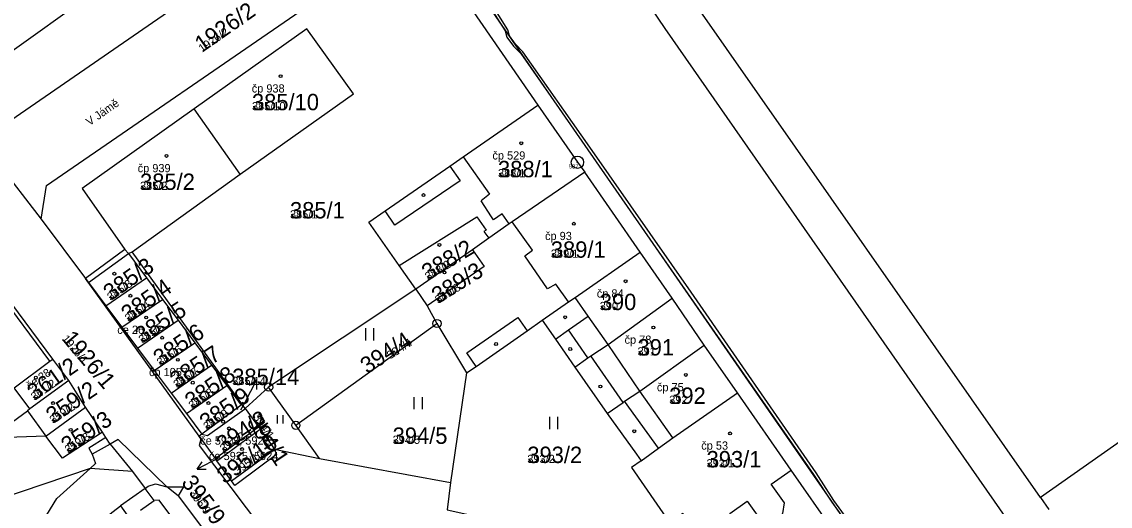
# Model space of a CAD drawing. Extents: x -763628 to -761565, y -976033 to -973833.
# Drawn here: x -762469.1 to -762336.3, y -974174.3 to -974115.1 of the extents above; entities that cross this region are included whole.
import ezdxf

# ---------------------------------------------------------------- set-up
doc = ezdxf.new("R2010")
doc.units = 0
for name, color, linetype in [('KN_cisla parcel 1000', 7, 'Continuous'), ('KN_cisla parcel 500', 7, 'Continuous'), ('KN_cisla parcel znacky', 7, 'Continuous'), ('KN_cisla popisna 500', 7, 'Continuous'), ('KN_hranice parcel', 7, 'Continuous'), ('KN_popisy', 7, 'Continuous'), ('KN_vecna bremena', 7, 'Continuous'), ('KN_vnitrni kresba parcel', 7, 'Continuous'), ('KN_znacky bodu BP', 7, 'Continuous'), ('KN_znacky budov', 7, 'Continuous'), ('KN_znacky kultur', 7, 'Continuous')]:
    doc.layers.add(name, color=color, linetype=linetype)

msp = doc.modelspace()

# ---------------------------------------------------------------- linework, layer by layer
at = {"layer": 'KN_cisla parcel znacky'}
for p, q in [((-762441.87, -974161.53), (-762440.46, -974158.88)), ((-762440.46, -974158.88), (-762441.37, -974159.53)), ((-762440.46, -974158.88), (-762440.49, -974160)), ((-762442.38, -974162.47), (-762441.87, -974161.53)), ((-762445.09, -974168.34), (-762447.74, -974169.75)), ((-762447.74, -974169.75), (-762447.09, -974168.84)), ((-762444.99, -974168.28), (-762445.09, -974168.34)), ((-762447.74, -974169.75), (-762446.62, -974169.72))]:
    msp.add_line(p, q, dxfattribs=at)
at = {"layer": 'KN_hranice parcel'}
for p, q in [((-762419.17, -974106.43), (-762406.13, -974125.28)), ((-762344.8, -974173.18), (-762387.85, -974111.59)), ((-762442.46, -974133.71), (-762448.1, -974125.76)), ((-762475.93, -974127.33), (-762466.77, -974139.21)), ((-762393.66, -974143.22), (-762400.42, -974133.49)), ((-762466.77, -974139.21), (-762461.36, -974146.45)), ((-762412.11, -974141.53), (-762414.11, -974142.94)), ((-762465.34, -974156.3), (-762474.7, -974143.69)), ((-762414.11, -974142.94), (-762421.05, -974147.74)), ((-762389.74, -974148.86), (-762393.66, -974143.22)), ((-762421.05, -974147.74), (-762423.06, -974144.88)), ((-762461.36, -974146.45), (-762460.99, -974146.93)), ((-762458.87, -974149.77), (-762453.9, -974146.38)), ((-762453.9, -974146.38), (-762451.94, -974149.01)), ((-762460.99, -974146.93), (-762458.87, -974149.77)), ((-762421.05, -974147.74), (-762439, -974159.71)), ((-762421.05, -974147.74), (-762419.63, -974149.79)), ((-762456.9, -974152.4), (-762451.94, -974149.01)), ((-762451.94, -974149.01), (-762450.05, -974151.56)), ((-762385.83, -974154.59), (-762389.74, -974148.86)), ((-762458.87, -974149.77), (-762456.9, -974152.4)), ((-762419.63, -974149.79), (-762418.45, -974151.94)), ((-762455, -974154.94), (-762450.05, -974151.56)), ((-762450.05, -974151.56), (-762448.01, -974154.3)), ((-762435.67, -974164.37), (-762418.45, -974151.94)), ((-762418.45, -974151.94), (-762414.84, -974157.98)), ((-762456.9, -974152.4), (-762455, -974154.94)), ((-762452.96, -974157.68), (-762448.01, -974154.3)), ((-762448.01, -974154.3), (-762445.97, -974157.04)), ((-762381.77, -974160.41), (-762385.83, -974154.59)), ((-762455, -974154.94), (-762452.96, -974157.68)), ((-762463.38, -974158.92), (-762465.34, -974156.3)), ((-762450.88, -974160.46), (-762445.97, -974157.04)), ((-762445.97, -974157.04), (-762444.11, -974159.53)), ((-762401.62, -974157.26), (-762397.68, -974162.94)), ((-762452.96, -974157.68), (-762450.88, -974160.46)), ((-762414.84, -974157.98), (-762416.79, -974171.37)), ((-762463.38, -974158.92), (-762468.14, -974162.38)), ((-762461.34, -974162.15), (-762463.38, -974158.92)), ((-762449.02, -974162.95), (-762444.11, -974159.53)), ((-762444.11, -974159.53), (-762442.33, -974161.93)), ((-762439, -974159.71), (-762441.85, -974162.34)), ((-762435.67, -974164.37), (-762439, -974159.71)), ((-762450.88, -974160.46), (-762449.02, -974162.95)), ((-762375.23, -974169.84), (-762381.77, -974160.41)), ((-762473.02, -974165.95), (-762468.45, -974162.6)), ((-762468.14, -974162.38), (-762468.45, -974162.6)), ((-762468.45, -974162.6), (-762466.21, -974165.69)), ((-762466.21, -974165.69), (-762461.34, -974162.15)), ((-762459.28, -974165.2), (-762461.34, -974162.15)), ((-762442.33, -974161.93), (-762447.14, -974165.46)), ((-762441.85, -974162.34), (-762440.24, -974164.58)), ((-762449.02, -974162.95), (-762447.14, -974165.46)), ((-762458.85, -974165.87), (-762459.28, -974165.2)), ((-762445.51, -974168.42), (-762440.24, -974164.58)), ((-762440.24, -974164.58), (-762440.04, -974164.86)), ((-762440.04, -974164.86), (-762438.3, -974167.28)), ((-762432.78, -974168.41), (-762435.67, -974164.37)), ((-762466.21, -974165.69), (-762473.02, -974165.95)), ((-762447.14, -974165.46), (-762447.47, -974165.72)), ((-762447.47, -974165.72), (-762445.51, -974168.42)), ((-762438.3, -974167.28), (-762432.78, -974168.41)), ((-762445.33, -974168.72), (-762445.51, -974168.42)), ((-762432.78, -974168.41), (-762416.79, -974171.37)), ((-762460.8, -974169.66), (-762472.87, -974173.72)), ((-762369.25, -974178.37), (-762375.23, -974169.84)), ((-762344.8, -974173.18), (-762343.78, -974174.64))]:
    msp.add_line(p, q, dxfattribs=at)
for points in [[(-762427.36, -974093.76), (-762428.04, -974097.87), (-762471.66, -974127.98), (-762475.93, -974127.33)], [(-762464.67, -974102.63), (-762470.48, -974106.78), (-762471.73, -974105.03), (-762473.44, -974106.25), (-762472.19, -974108), (-762478.29, -974112.35), (-762472.63, -974120.27), (-762459.02, -974110.55)], [(-762466.77, -974139.21), (-762466.13, -974135.11), (-762433.21, -974112.42), (-762423.42, -974105.68), (-762419.17, -974106.43)], [(-762442.46, -974133.71), (-762428.65, -974123.92), (-762434.32, -974115.98), (-762448.1, -974125.76)], [(-762423.06, -974144.88), (-762426.78, -974139.56), (-762424.79, -974138.19), (-762416.88, -974132.72), (-762415.24, -974131.58), (-762406.13, -974125.28)], [(-762406.13, -974125.28), (-762401.3, -974132.27), (-762400.42, -974133.49)], [(-762448.1, -974125.76), (-762461.76, -974135.45), (-762456.55, -974142.93), (-762456.12, -974143.4), (-762455.64, -974143.18), (-762442.46, -974133.71)], [(-762400.42, -974133.49), (-762409.28, -974139.55), (-762409.63, -974139.79), (-762412.11, -974141.53)], [(-762423.06, -974144.88), (-762413.57, -974138.92), (-762412.45, -974140.54), (-762412.71, -974140.73), (-762412.11, -974141.53)], [(-762460.99, -974146.93), (-762456.12, -974143.4), (-762453.9, -974146.38)], [(-762414.11, -974142.94), (-762412.69, -974145), (-762419.63, -974149.79)], [(-762405.59, -974151.56), (-762402.38, -974149.3), (-762401.6, -974148.76), (-762393.66, -974143.22)], [(-762401.62, -974157.26), (-762400.02, -974156.15), (-762399.68, -974155.91), (-762397.57, -974154.51), (-762389.74, -974148.86)], [(-762414.84, -974157.98), (-762413.68, -974157.18), (-762407.45, -974152.85), (-762405.59, -974151.56)], [(-762405.59, -974151.56), (-762404, -974153.84), (-762401.62, -974157.26)], [(-762316.47, -974153.25), (-762324.37, -974158.82), (-762344.8, -974173.18)], [(-762397.68, -974162.94), (-762395.73, -974161.59), (-762395.57, -974161.42), (-762393.67, -974160.2), (-762385.83, -974154.59)], [(-762468.14, -974162.38), (-762470.05, -974159.8), (-762465.69, -974156.56), (-762465.34, -974156.3)], [(-762393.51, -974168.7), (-762391.4, -974167.18), (-762389.65, -974165.91), (-762381.77, -974160.41)], [(-762447.14, -974165.46), (-762446.46, -974165.6), (-762441.94, -974162.42), (-762441.85, -974162.34)], [(-762441.85, -974162.34), (-762442.2, -974161.86), (-762442.33, -974161.93)], [(-762397.68, -974162.94), (-762394.09, -974167.91), (-762393.51, -974168.7)], [(-762459.28, -974165.2), (-762464.14, -974168.37), (-762466.21, -974165.69)], [(-762445.33, -974168.72), (-762444.92, -974168.41), (-762442.25, -974166.47), (-762440.04, -974164.86)], [(-762458.85, -974165.87), (-762460.95, -974167.15), (-762460.55, -974167.88), (-762460.14, -974169.05), (-762460.8, -974169.66)], [(-762365.11, -974257.53), (-762371.55, -974255.8), (-762375.76, -974254.26), (-762378.06, -974253.26), (-762382.9, -974250.81), (-762389.07, -974246.65), (-762394.82, -974241.36), (-762419.52, -974214.16), (-762421.2, -974212.19), (-762422.29, -974210.92), (-762422.79, -974210.34), (-762424.46, -974208.44), (-762434.53, -974196.26), (-762448.17, -974179.14), (-762452.36, -974173.53), (-762452.98, -974173.55), (-762454.08, -974172.08), (-762453.71, -974171.81), (-762452.8, -974171.5), (-762451.41, -974171.89), (-762457.36, -974166.12), (-762458.33, -974166.67), (-762458.85, -974165.87)], [(-762447.47, -974165.72), (-762447.51, -974165.75), (-762447.29, -974166.06), (-762447.48, -974166.86), (-762434.13, -974184.55), (-762423.97, -974197.18), (-762410.09, -974213.37), (-762407.59, -974213.46)], [(-762438.3, -974167.28), (-762438.27, -974167.32), (-762438.04, -974167.94), (-762442.68, -974171.39), (-762443.12, -974171.71), (-762443.55, -974171.15), (-762445.33, -974168.72)], [(-762393.51, -974168.7), (-762394.7, -974169.53), (-762390.05, -974176.24), (-762388.43, -974175.12), (-762387.87, -974177.06), (-762381.06, -974177.73), (-762382.71, -974175.16), (-762380.57, -974173.64), (-762378.43, -974176.65), (-762376.22, -974175.14), (-762376.01, -974173.85), (-762377.64, -974171.56), (-762375.23, -974169.84)], [(-762468.5, -974179.28), (-762464.87, -974173.33), (-762460.8, -974169.66)], [(-762416.79, -974171.37), (-762417.2, -974174.69), (-762386.84, -974181.39)], [(-762461.97, -974180.09), (-762462.98, -974178.78), (-762457.08, -974174.21), (-762456.08, -974175.63), (-762456.72, -974176.07), (-762452.36, -974181.78), (-762451.79, -974181.35), (-762450.06, -974183.64), (-762450.58, -974184.1), (-762446.42, -974189.87), (-762454.06, -974195.66), (-762464.35, -974181.9), (-762461.97, -974180.09)]]:
    msp.add_lwpolyline(points, dxfattribs=at)
at = {"layer": 'KN_vecna bremena'}
for points in [[(-762412.64, -974112.22), (-762410.14, -974116.23), (-762409.91, -974116.98), (-762409.11, -974118.08), (-762408.21, -974118.99), (-762404.57, -974124.25), (-762392.12, -974142.17), (-762372.48, -974170.37), (-762370.27, -974173.74), (-762366.42, -974179.07), (-762366.14, -974180.11), (-762365.61, -974180.98), (-762364.6, -974181.73), (-762361.41, -974186.58), (-762359.02, -974190.5), (-762355.47, -974195.41), (-762346.56, -974207.94), (-762346.29, -974209.74), (-762345.64, -974210.34), (-762343.98, -974212.44), (-762342.66, -974215.43), (-762340.83, -974218.35)], [(-762366.1, -974178.91), (-762369.99, -974173.54), (-762372.18, -974170.17), (-762387.42, -974148.13), (-762399.78, -974130.42), (-762407.95, -974118.77), (-762408.85, -974117.86), (-762409.59, -974116.82), (-762409.82, -974116.09), (-762412.34, -974112.04)]]:
    msp.add_lwpolyline(points, dxfattribs=at)
at = {"layer": 'KN_vnitrni kresba parcel'}
for p, q in [((-762390.58, -974115.95), (-762410.53, -974086.31)), ((-762417.55, -974105.36), (-762404.57, -974124.25)), ((-762377.03, -974135.4), (-762390.58, -974115.95)), ((-762404.57, -974124.25), (-762392.12, -974142.17)), ((-762415.24, -974131.58), (-762412.05, -974136.15)), ((-762416.88, -974132.72), (-762415.63, -974134.53)), ((-762415.63, -974134.53), (-762423.58, -974139.94)), ((-762412.05, -974136.15), (-762413.07, -974136.96)), ((-762347.28, -974178.11), (-762377.03, -974135.4)), ((-762411.78, -974138.94), (-762413.07, -974136.96)), ((-762423.58, -974139.94), (-762424.79, -974138.19)), ((-762410.51, -974138.54), (-762411.54, -974139.29)), ((-762409.63, -974139.79), (-762410.51, -974138.54)), ((-762411.54, -974139.29), (-762411.78, -974138.94)), ((-762406.78, -974142.98), (-762409.28, -974139.55)), ((-762392.12, -974142.17), (-762340.51, -974216.59)), ((-762465.69, -974156.56), (-762475.07, -974143.96)), ((-762456.55, -974142.93), (-762461.36, -974146.45)), ((-762442.2, -974161.86), (-762455.64, -974143.18)), ((-762407.74, -974143.68), (-762406.78, -974142.98)), ((-762404.97, -974147.73), (-762407.74, -974143.68)), ((-762447.47, -974165.72), (-762461.36, -974146.45)), ((-762403.94, -974147.14), (-762404.97, -974147.73)), ((-762402.38, -974149.3), (-762403.94, -974147.14)), ((-762399.99, -974151.06), (-762401.6, -974148.76)), ((-762414.82, -974155.53), (-762408.59, -974151.21)), ((-762408.59, -974151.21), (-762407.45, -974152.85)), ((-762402.4, -974152.73), (-762399.99, -974151.06)), ((-762397.57, -974154.51), (-762399.99, -974151.06)), ((-762404, -974153.84), (-762402.4, -974152.73)), ((-762400.02, -974156.15), (-762402.4, -974152.73)), ((-762393.67, -974160.2), (-762397.57, -974154.51)), ((-762413.68, -974157.18), (-762414.82, -974155.53)), ((-762395.73, -974161.59), (-762399.68, -974155.91)), ((-762389.65, -974165.91), (-762393.67, -974160.2)), ((-762391.4, -974167.18), (-762395.57, -974161.42)), ((-762458.33, -974166.67), (-762460.55, -974167.88)), ((-762458.33, -974166.67), (-762455.62, -974170.03)), ((-762443.55, -974171.15), (-762438.39, -974167.41)), ((-762438.39, -974167.41), (-762438.27, -974167.32)), ((-762455.62, -974170.03), (-762460.8, -974169.66)), ((-762455.62, -974170.03), (-762454.08, -974172.08)), ((-762451.41, -974171.89), (-762449.4, -974171.89)), ((-762450.06, -974173), (-762451.41, -974171.89)), ((-762449.4, -974171.89), (-762450.06, -974173)), ((-762454.08, -974172.08), (-762457.08, -974174.21)), ((-762450.06, -974173), (-762437.8, -974189.1)), ((-762454.63, -974174.73), (-762452.98, -974173.55))]:
    msp.add_line(p, q, dxfattribs=at)
at = {"layer": 'KN_znacky bodu BP'}
for centre, radius in [((-762401.3, -974132.27), 0.75), ((-762401.3, -974132.27), 0.03), ((-762418.45, -974151.94), 0.5), ((-762418.45, -974151.94), 0.0303), ((-762439, -974159.71), 0.5), ((-762439, -974159.71), 0.0303), ((-762435.67, -974164.37), 0.5), ((-762435.67, -974164.37), 0.0303)]:
    msp.add_circle(centre, radius, dxfattribs=at)
at = {"layer": 'KN_znacky budov'}
for centre, radius in [((-762437.54, -974121.76), 0.175), ((-762408.16, -974129.94), 0.175), ((-762451.46, -974131.49), 0.175), ((-762420.09, -974136.27), 0.175), ((-762401.74, -974139.77), 0.175), ((-762418.15, -974142.36), 0.175), ((-762457.83, -974145.87), 0.175), ((-762417.53, -974145.72), 0.175), ((-762395.42, -974146.79), 0.175), ((-762455.87, -974148.56), 0.175), ((-762453.95, -974151.22), 0.175), ((-762402.8, -974151.19), 0.175), ((-762392.03, -974152.43), 0.175), ((-762451.99, -974153.68), 0.175), ((-762411.24, -974154.45), 0.175), ((-762402.18, -974155.06), 0.175), ((-762450.08, -974156.38), 0.175), ((-762467.42, -974158.56), 0.175), ((-762388.08, -974158.23), 0.175), ((-762448.26, -974159.17), 0.175), ((-762398.5, -974159.64), 0.175), ((-762465.31, -974161.66), 0.175), ((-762446.35, -974161.66), 0.175), ((-762444.56, -974163.93), 0.175), ((-762463.16, -974164.92), 0.175), ((-762443.83, -974164.75), 0.175), ((-762394.37, -974165.1), 0.175), ((-762382.67, -974165.36), 0.175), ((-762442.75, -974166.63), 0.117), ((-762442.24, -974167.27), 0.175)]:
    msp.add_circle(centre, radius, dxfattribs=at)
at = {"layer": 'KN_znacky kultur'}
for p, q in [((-762427.15, -974154.03), (-762427.15, -974152.53)), ((-762426.15, -974154.03), (-762426.15, -974152.53)), ((-762421.22, -974162.42), (-762421.22, -974160.92)), ((-762420.22, -974162.42), (-762420.22, -974160.92)), ((-762437.9, -974164.15), (-762437.9, -974163.15)), ((-762437.23, -974164.15), (-762437.23, -974163.15)), ((-762404.68, -974164.83), (-762404.68, -974163.33)), ((-762403.68, -974164.83), (-762403.68, -974163.33))]:
    msp.add_line(p, q, dxfattribs=at)

# ---------------------------------------------------------------- texts
at = {"layer": 'KN_cisla parcel 1000'}
for s, rotation, p in [('1926/2', 35, (-762447.12, -974118.91)), ('388/2', 31, (-762419.54, -974146.74)), ('385/3', 35, (-762458.28, -974149.23)), ('389/3', 32, (-762418.3, -974149.58)), ('385/4', 35, (-762456.1, -974151.82)), ('385/5', 33, (-762454.46, -974154.43)), ('385/6', 34, (-762452.21, -974157.22)), ('1926/1', 310, (-762464.31, -974153.85)), ('394/4', 33, (-762426.97, -974158.16)), ('385/7', 34, (-762450.2, -974159.9)), ('361/2', 35, (-762467.58, -974161.42)), ('385/8', 35, (-762448.33, -974162.47)), ('359/2', 34, (-762465.31, -974164.24)), ('385/9', 35, (-762446.53, -974165.05)), ('359/3', 34, (-762463.47, -974167.87)), ('394/2', 33, (-762444.53, -974167.75)), ('394/1', 304, (-762441.75, -974163.95)), ('395/10', 35, (-762444.41, -974171.6)), ('395/9', 307, (-762449.73, -974171.38))]:
    msp.add_text(s, height=2, rotation=rotation, dxfattribs=at).set_placement(p)
for s, p in [('385/10', (-762441.03, -974125.91)), ('388/1', (-762411, -974134.09)), ('385/2', (-762454.69, -974135.64)), ('385/1', (-762436.39, -974139.12)), ('389/1', (-762404.55, -974143.92)), ('390', (-762398.58, -974150.31)), ('391', (-762393.97, -974155.85)), ('385/14', (-762443.44, -974159.46)), ('392', (-762390.1, -974161.76)), ('394/5', (-762423.86, -974166.64)), ('393/2', (-762407.42, -974168.98)), ('393/1', (-762385.54, -974169.51))]:
    msp.add_text(s, height=2, dxfattribs=at).set_placement(p)
at = {"layer": 'KN_cisla parcel 500'}
for s, rotation, p in [('1926/2', 35, (-762447.12, -974118.91)), ('388/2', 31, (-762419.54, -974146.74)), ('385/3', 35, (-762458.28, -974149.23)), ('389/3', 32, (-762418.3, -974149.58)), ('385/4', 35, (-762456.1, -974151.82)), ('385/5', 33, (-762454.46, -974154.43)), ('1926/1', 310, (-762464.31, -974153.85)), ('385/6', 34, (-762452.21, -974157.22)), ('394/4', 33, (-762424.17, -974156.35)), ('385/7', 34, (-762450.2, -974159.9)), ('361/2', 35, (-762467.58, -974161.42)), ('385/8', 35, (-762448.33, -974162.47)), ('359/2', 34, (-762465.31, -974164.24)), ('385/9', 35, (-762446.53, -974165.05)), ('394/1', 304, (-762440.93, -974163.39)), ('359/3', 34, (-762463.47, -974167.87)), ('394/2', 33, (-762444.53, -974167.75)), ('395/10', 35, (-762442.78, -974170.46)), ('395/9', 307, (-762448.75, -974172.68))]:
    msp.add_text(s, height=1, rotation=rotation, dxfattribs=at).set_placement(p)
for s, p in [('385/10', (-762441.03, -974125.91)), ('388/1', (-762411, -974134.09)), ('385/2', (-762454.69, -974135.64)), ('385/1', (-762436.39, -974139.12)), ('389/1', (-762404.55, -974143.92)), ('390', (-762398.58, -974150.31)), ('391', (-762393.97, -974155.85)), ('385/14', (-762443.44, -974159.46)), ('392', (-762390.1, -974161.76)), ('394/5', (-762423.86, -974166.64)), ('393/2', (-762407.42, -974168.98)), ('393/1', (-762385.54, -974169.51))]:
    msp.add_text(s, height=1, dxfattribs=at).set_placement(p)
at = {"layer": 'KN_cisla popisna 500'}
for s, p in [('čp 938', (-762441.06, -974123.75)), ('čp 529', (-762411.68, -974131.93)), ('čp 939', (-762454.98, -974133.48)), ('čp 93', (-762405.26, -974141.76)), ('čp 84', (-762398.94, -974148.78)), ('če 26, 27', (-762457.47, -974153.21)), ('čp 78', (-762395.55, -974154.42)), ('čp 1057', (-762453.6, -974158.37)), ('čp 75', (-762391.6, -974160.22)), ('če 5923, 5922', (-762447.35, -974166.74)), ('čp 53', (-762386.19, -974167.35)), ('če 5925, 5924', (-762446.28, -974168.62))]:
    msp.add_text(s, height=1, dxfattribs=at).set_placement(p)
msp.add_text('če 28', height=1, rotation=35, dxfattribs=at).set_placement((-762468.15, -974160.05))
at = {"layer": 'KN_popisy'}
msp.add_text('V Jámě', height=1, rotation=35, dxfattribs=at).set_placement((-762460.86, -974127.86))
at = {"layer": 'KN_znacky bodu BP'}
msp.add_text('537', height=0.5, dxfattribs=at).set_placement((-762402.34, -974133.02))

doc.saveas('drawing.dxf')
